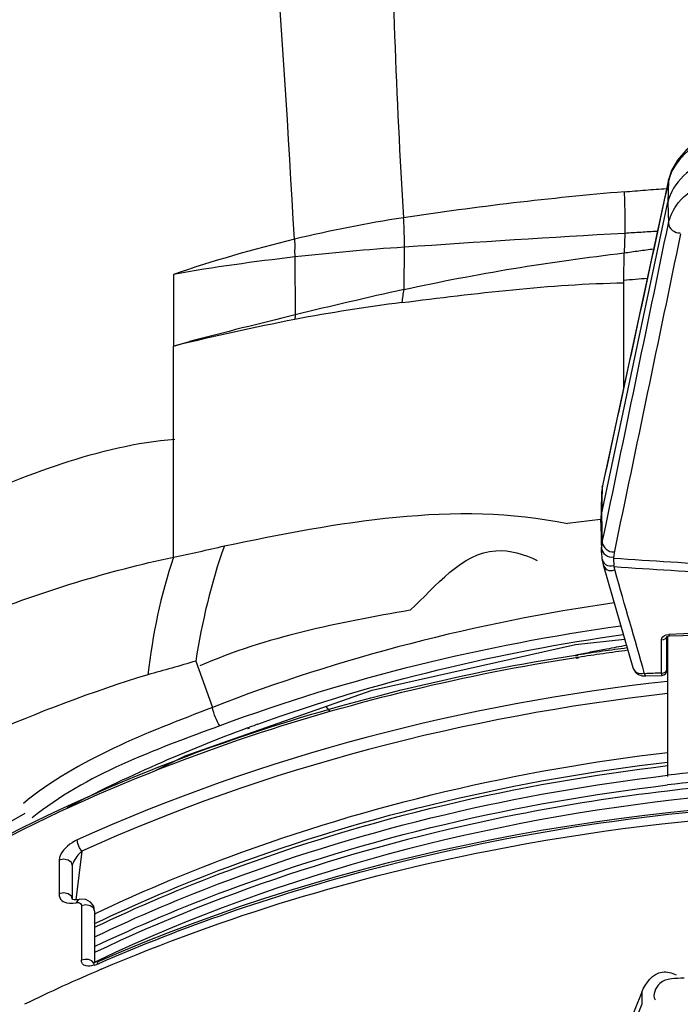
# Paper-space layout 'Sheet' of a CAD drawing. Header units: inches. Extents: x 0.2 to 10.8, y 0.2 to 8.3.
# Tile 501 of 545: x 7.502 to 7.657, y 6.737 to 6.967. Entities that reach past the tile are written whole.
import ezdxf

# ---------------------------------------------------------------- set-up
doc = ezdxf.new("R2010")
doc.units = ezdxf.units.IN
doc.header["$MEASUREMENT"] = 0
doc.layers.get('0').update_dxf_attribs({"lineweight": 5})

psp = doc.layouts.new('Sheet')

# ---------------------------------------------------------------- linework, layer by layer
at = {"color": 0, "linetype": 'ByBlock', "lineweight": -3}
for p, q in [((7.654064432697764, 6.929634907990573), (7.638554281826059, 6.857744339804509)), ((7.654027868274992, 6.929332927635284), (7.653907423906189, 6.924411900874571)), ((7.654027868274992, 6.929332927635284), (7.654064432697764, 6.929634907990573)), ((7.638396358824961, 6.851292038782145), (7.653907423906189, 6.924411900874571)), ((7.653907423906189, 6.924411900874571), (7.654027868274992, 6.919465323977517)), ((7.643803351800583, 6.917127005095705), (7.643641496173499, 6.912549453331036)), ((7.59217413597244, 6.9138862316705), (7.592080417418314, 6.90397688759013)), ((7.566608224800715, 6.911599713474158), (7.566687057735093, 6.898045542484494)), ((7.643556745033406, 6.906177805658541), (7.643641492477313, 6.912549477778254)), ((7.538216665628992, 6.907529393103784), (7.538198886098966, 6.8907330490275)), ((7.643556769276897, 6.881045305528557), (7.643556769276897, 6.906177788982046)), ((7.538217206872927, 6.841313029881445), (7.538198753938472, 6.89073289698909)), ((7.538198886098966, 6.8907330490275), (7.541913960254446, 6.89181071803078)), ((7.638590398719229, 6.85804424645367), (7.638361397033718, 6.856432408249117)), ((7.638554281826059, 6.857744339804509), (7.638396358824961, 6.851292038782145)), ((7.638554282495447, 6.857744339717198), (7.638590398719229, 6.85804424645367)), ((7.638338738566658, 6.855946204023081), (7.638178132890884, 6.849441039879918)), ((7.638361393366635, 6.856432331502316), (7.63833872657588, 6.855945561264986)), ((7.638365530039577, 6.856431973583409), (7.638357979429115, 6.856360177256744)), ((7.638396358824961, 6.851292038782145), (7.638554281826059, 6.844806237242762)), ((7.638097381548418, 6.850127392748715), (7.630428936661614, 6.849172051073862)), ((7.638178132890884, 6.849441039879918), (7.638178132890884, 6.848947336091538)), ((7.638178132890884, 6.848947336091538), (7.638338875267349, 6.842436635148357)), ((7.638357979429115, 6.843363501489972), (7.638554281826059, 6.844806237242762)), ((7.63833887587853, 6.84243661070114), (7.638357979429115, 6.843363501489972)), ((7.638338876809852, 6.842436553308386), (7.638467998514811, 6.840983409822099)), ((7.641216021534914, 6.84112557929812), (7.641381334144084, 6.842340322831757)), ((7.638468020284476, 6.840983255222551), (7.638781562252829, 6.839560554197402)), ((7.638781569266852, 6.839560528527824), (7.645680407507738, 6.815503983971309)), ((7.641292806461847, 6.839145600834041), (7.641216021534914, 6.84112557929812)), ((7.641521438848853, 6.838114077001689), (7.641292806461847, 6.839145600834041)), ((7.653497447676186, 6.823140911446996), (7.65410630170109, 6.823235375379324)), ((7.654106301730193, 6.823235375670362), (7.654246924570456, 6.822910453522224)), ((7.652371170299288, 6.814194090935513), (7.652371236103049, 6.821990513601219)), ((7.65355819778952, 6.820692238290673), (7.653757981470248, 6.820714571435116)), ((7.653558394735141, 6.821272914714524), (7.653758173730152, 6.821295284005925)), ((7.653837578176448, 6.822207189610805), (7.653640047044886, 6.82217772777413)), ((7.653677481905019, 6.822759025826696), (7.654246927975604, 6.822910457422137)), ((7.653677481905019, 6.814848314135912), (7.653677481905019, 6.822740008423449)), ((7.653877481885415, 6.822073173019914), (7.653677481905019, 6.822052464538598)), ((7.653677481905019, 6.820739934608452), (7.653877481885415, 6.820759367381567)), ((7.65387416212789, 6.822714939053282), (7.653689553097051, 6.822696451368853)), ((7.653877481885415, 6.822698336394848), (7.65369218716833, 6.822683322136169)), ((7.653877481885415, 6.789999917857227), (7.653877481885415, 6.822864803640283)), ((7.632248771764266, 6.8184139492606), (7.632849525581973, 6.818507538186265)), ((7.632309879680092, 6.818217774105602), (7.632902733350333, 6.818335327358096)), ((7.653677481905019, 6.820159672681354), (7.653877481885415, 6.82017909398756)), ((7.543397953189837, 6.817013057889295), (7.54732125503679, 6.806163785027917)), ((7.632360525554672, 6.817855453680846), (7.632960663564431, 6.817948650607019)), ((7.632419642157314, 6.817665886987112), (7.633011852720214, 6.817783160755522)), ((7.652521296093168, 6.813648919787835), (7.652371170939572, 6.814194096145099)), ((7.648723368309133, 6.813505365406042), (7.65252129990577, 6.813648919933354)), ((7.573821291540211, 6.806359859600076), (7.574753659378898, 6.8052064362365)), ((7.555537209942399, 6.801351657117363), (7.555994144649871, 6.801519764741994)), ((7.555635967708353, 6.801214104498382), (7.55609048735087, 6.801384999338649)), ((7.534021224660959, 6.791414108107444), (7.540935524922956, 6.794850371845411)), ((7.503435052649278, 6.781312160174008), (7.492230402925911, 6.775005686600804)), ((7.516757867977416, 6.77250551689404), (7.515330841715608, 6.761135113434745)), ((7.511424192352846, 6.770383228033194), (7.511424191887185, 6.762495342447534)), ((7.514526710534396, 6.769203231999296), (7.514526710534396, 6.761315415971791)), ((7.514534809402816, 6.761234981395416), (7.514526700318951, 6.761319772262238)), ((7.51588213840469, 6.761105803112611), (7.515398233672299, 6.760418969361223)), ((7.516117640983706, 6.761196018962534), (7.51588213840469, 6.761105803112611)), ((7.513871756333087, 6.760306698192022), (7.514638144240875, 6.760320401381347)), ((7.514638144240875, 6.760320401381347), (7.515398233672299, 6.760418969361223)), ((7.516449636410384, 6.760242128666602), (7.516609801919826, 6.760024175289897)), ((7.516609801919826, 6.760024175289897), (7.516673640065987, 6.759704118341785)), ((7.516673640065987, 6.759704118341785), (7.516673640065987, 6.74694729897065)), ((7.519745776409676, 6.75846146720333), (7.519745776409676, 6.746380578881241)), ((7.519722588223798, 6.757808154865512), (7.519980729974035, 6.75793118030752)), ((7.519745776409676, 6.757783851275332), (7.520012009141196, 6.757898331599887)), ((7.519867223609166, 6.755595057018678), (7.519745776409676, 6.755861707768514)), ((7.519867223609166, 6.752483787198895), (7.519745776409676, 6.752750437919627)), ((7.520490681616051, 6.746859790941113), (7.519722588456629, 6.746494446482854)), ((7.519701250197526, 6.74581144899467), (7.518607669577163, 6.745587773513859)), ((7.519745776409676, 6.746414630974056), (7.519452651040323, 6.746380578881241)), ((7.519746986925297, 6.74575795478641), (7.519589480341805, 6.746304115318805)), ((7.519701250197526, 6.74581144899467), (7.520768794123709, 6.74621547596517)), ((7.520537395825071, 6.746810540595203), (7.519745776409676, 6.746470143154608)), ((7.520591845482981, 6.746683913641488), (7.519745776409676, 6.746414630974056)), ((7.520422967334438, 6.746507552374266), (7.520341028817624, 6.746054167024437)), ((7.520341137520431, 6.746053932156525), (7.520752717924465, 6.746233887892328)), ((7.520591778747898, 6.74668388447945), (7.520422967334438, 6.746507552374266)), ((7.647775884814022, 6.739499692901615), (7.643877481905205, 6.729697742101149)), ((7.647775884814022, 6.739499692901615), (7.647775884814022, 6.736671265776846)), ((7.647775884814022, 6.736671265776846), (7.643877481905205, 6.726869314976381))]:
    psp.add_line(p, q, dxfattribs=at)
for points in [[(7.669581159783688, 6.942195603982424), (7.666570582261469, 6.94143730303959), (7.663394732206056, 6.940183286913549), (7.660534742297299, 6.938536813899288), (7.658090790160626, 6.936549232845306), (7.656145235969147, 6.934283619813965), (7.654771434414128, 6.931836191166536), (7.654064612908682, 6.929635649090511)], [(7.652371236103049, 6.821990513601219), (7.652452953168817, 6.822371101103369), (7.652691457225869, 6.822710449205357), (7.653068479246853, 6.822981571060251), (7.653497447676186, 6.823140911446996)], [(7.654246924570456, 6.822910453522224), (7.676229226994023, 6.823460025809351), (7.69864402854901, 6.823739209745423), (7.721079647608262, 6.823739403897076), (7.743494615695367, 6.823460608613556), (7.765508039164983, 6.82291045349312)], [(7.540935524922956, 6.794850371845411), (7.584680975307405, 6.810160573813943), (7.632284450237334, 6.820868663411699), (7.643776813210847, 6.822137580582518)], [(7.652371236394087, 6.821990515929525), (7.652862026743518, 6.822033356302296), (7.653287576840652, 6.822217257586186), (7.653575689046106, 6.822511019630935), (7.653641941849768, 6.822741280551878)], [(7.645679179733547, 6.81550826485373), (7.645836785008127, 6.815094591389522), (7.646312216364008, 6.814412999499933), (7.647000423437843, 6.813890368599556), (7.647851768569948, 6.813578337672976), (7.648723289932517, 6.813505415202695)], [(7.648456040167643, 6.814047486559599), (7.648586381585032, 6.813641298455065), (7.648723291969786, 6.813505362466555)], [(7.652371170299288, 6.814194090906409), (7.652861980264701, 6.814236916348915), (7.653287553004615, 6.814420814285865), (7.653575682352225, 6.814714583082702), (7.653677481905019, 6.815068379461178)], [(7.515660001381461, 6.775130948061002), (7.515048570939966, 6.774823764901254), (7.514479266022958, 6.774482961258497), (7.513940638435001, 6.77410693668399), (7.513428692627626, 6.773693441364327), (7.512943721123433, 6.773238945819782), (7.512491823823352, 6.772740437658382), (7.512093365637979, 6.77220776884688), (7.511765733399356, 6.77164629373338), (7.511524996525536, 6.771038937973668), (7.511424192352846, 6.770383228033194)], [(7.516757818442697, 6.772505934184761), (7.516210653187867, 6.773291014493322), (7.515807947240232, 6.774253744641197), (7.515659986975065, 6.775131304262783)], [(7.516757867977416, 6.77250551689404), (7.516434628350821, 6.772199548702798), (7.51613362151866, 6.771886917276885), (7.515848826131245, 6.771564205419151), (7.515578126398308, 6.771229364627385), (7.515321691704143, 6.770880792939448), (7.515082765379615, 6.770518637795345), (7.514872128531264, 6.770153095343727), (7.514699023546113, 6.769791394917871), (7.514571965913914, 6.76942945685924), (7.514528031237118, 6.769213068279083)], [(7.514526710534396, 6.769203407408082), (7.514306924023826, 6.769847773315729), (7.513549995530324, 6.770418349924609), (7.512479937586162, 6.770617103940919), (7.511424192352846, 6.770383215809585)], [(7.514526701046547, 6.761319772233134), (7.514306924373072, 6.761959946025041), (7.51354999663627, 6.762530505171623), (7.512479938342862, 6.762729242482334), (7.511424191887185, 6.762495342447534)], [(7.511424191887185, 6.762495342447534), (7.511464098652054, 6.762042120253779), (7.511579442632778, 6.761641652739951), (7.51177210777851, 6.761282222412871), (7.51203684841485, 6.760975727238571), (7.512368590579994, 6.760725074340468), (7.512773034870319, 6.760527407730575), (7.513269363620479, 6.760383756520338), (7.513871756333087, 6.760306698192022)], [(7.516117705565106, 6.761196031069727), (7.515623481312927, 6.761127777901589), (7.514931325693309, 6.761130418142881), (7.514561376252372, 6.761221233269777), (7.514534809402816, 6.761234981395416)], [(7.518814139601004, 6.760578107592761), (7.517694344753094, 6.761157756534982), (7.516275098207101, 6.761221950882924), (7.516117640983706, 6.761196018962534)], [(7.515398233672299, 6.760418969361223), (7.515684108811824, 6.760453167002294), (7.515961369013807, 6.760443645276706), (7.516225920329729, 6.760377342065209), (7.516449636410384, 6.760242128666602)], [(7.518740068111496, 6.759738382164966), (7.517700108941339, 6.759924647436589), (7.516673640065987, 6.759704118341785)], [(7.519746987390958, 6.758514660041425), (7.519494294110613, 6.75919891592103), (7.518740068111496, 6.759738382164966)], [(7.519746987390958, 6.758514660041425), (7.51952250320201, 6.759617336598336), (7.518814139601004, 6.760578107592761)], [(7.518342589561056, 6.74710405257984), (7.51748365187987, 6.747155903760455), (7.516673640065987, 6.74694729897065)], [(7.518607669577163, 6.745587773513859), (7.518166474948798, 6.745582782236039), (7.517795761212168, 6.745632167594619), (7.51749300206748, 6.745723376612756), (7.517253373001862, 6.745843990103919), (7.517068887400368, 6.745983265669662), (7.516930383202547, 6.74613314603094), (7.516829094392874, 6.746288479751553), (7.516757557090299, 6.746446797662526), (7.516710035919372, 6.746607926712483), (7.516682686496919, 6.746773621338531), (7.516673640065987, 6.74694729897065)], [(7.519589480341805, 6.746304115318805), (7.519090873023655, 6.746801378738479), (7.518342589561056, 6.74710405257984)]]:
    psp.add_lwpolyline(points, dxfattribs=at)
for centre, radius, start, end in [((7.663843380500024, 6.927214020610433), 0.0100416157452, 166.1531413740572, 167.8183027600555), ((7.709557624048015, 6.146063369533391), 0.7835718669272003, 94.82303247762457, 98.62947883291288), ((7.636692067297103, 6.626159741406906), 0.2979777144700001, 98.62842342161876, 103.6281989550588), ((7.643445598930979, 6.59831652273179), 0.3266278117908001, 103.6287231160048, 108.7933796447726), ((7.628155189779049, 6.36749583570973), 0.5475737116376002, 93.76762088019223, 96.45365118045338), ((7.854973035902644, 5.721154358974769), 1.2116854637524, 102.5308002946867, 103.7638958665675), ((7.642899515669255, 6.494056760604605), 0.4100828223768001, 97.18073891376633, 100.7203364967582), ((7.708904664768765, 6.182194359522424), 0.7288122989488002, 101.2582266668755, 103.5459315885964), ((7.972997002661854, 5.23130325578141), 1.715551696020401, 103.7000639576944, 104.5532416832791), ((7.709799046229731, 7.754660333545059), 0.9161055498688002, 265.7066106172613, 269.056242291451), ((7.709799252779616, 7.752691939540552), 0.9161113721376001, 265.7114408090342, 269.0562352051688), ((7.709877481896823, 5.03364364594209), 1.790460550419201, 88.2150008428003, 91.78499915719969), ((7.628269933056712, 6.499795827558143), 0.3283688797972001, 107.0067961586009, 114.1355023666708), ((7.707386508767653, 5.292665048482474), 1.522523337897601, 92.07079436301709, 92.21823239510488), ((7.65247748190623, 6.814848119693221), 0.0012, 272.0919675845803, 0), ((7.694179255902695, 6.425218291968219), 0.4008714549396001, 109.8677091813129, 110.164202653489), ((7.680624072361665, 6.461180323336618), 0.3624406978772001, 110.1893451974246, 117.4973765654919), ((7.709805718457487, 6.315585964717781), 0.4779643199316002, 89.99139722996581, 96.72717944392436), ((7.709805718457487, 6.313323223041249), 0.4779643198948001, 89.99139722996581, 96.72717944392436), ((7.709805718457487, 6.311909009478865), 0.4779643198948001, 89.99139722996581, 96.72717944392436), ((7.680773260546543, 6.372309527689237), 0.4052487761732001, 113.1770533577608, 115.9670991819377)]:
    psp.add_arc(centre, radius, start, end, dxfattribs=at)
for points in [[(7.566482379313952, 6.915747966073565), (7.561091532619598, 7.015284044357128), (7.550598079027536, 7.114699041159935), (7.550771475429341, 7.214380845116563)], [(7.588603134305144, 7.005788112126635), (7.589308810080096, 6.977433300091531), (7.590342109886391, 6.949080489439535), (7.591987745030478, 6.920764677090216)], [(7.654027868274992, 6.929332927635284), (7.648883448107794, 6.905569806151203), (7.643746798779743, 6.881805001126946), (7.638617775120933, 6.858038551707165)], [(7.638554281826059, 6.844806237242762), (7.643721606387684, 6.869690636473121), (7.648879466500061, 6.894577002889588), (7.654027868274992, 6.919465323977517)], [(7.654027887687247, 6.919465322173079), (7.654062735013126, 6.918292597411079), (7.655621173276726, 6.917013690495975), (7.656768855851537, 6.917257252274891)], [(7.643803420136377, 6.917127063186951), (7.62658526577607, 6.916189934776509), (7.609379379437, 6.915036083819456), (7.592174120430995, 6.91388625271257)], [(7.641381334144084, 6.842340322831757), (7.646573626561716, 6.867223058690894), (7.651756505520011, 6.892107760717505), (7.65692997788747, 6.916994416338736)], [(7.566608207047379, 6.911599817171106), (7.55710921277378, 6.910516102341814), (7.547632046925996, 6.909189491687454), (7.538216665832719, 6.907529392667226)], [(7.592080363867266, 6.903977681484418), (7.609096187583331, 6.907721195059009), (7.62633911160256, 6.91050154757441), (7.643641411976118, 6.912546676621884)], [(7.591639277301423, 6.900923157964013), (7.608896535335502, 6.903098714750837), (7.62622383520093, 6.905249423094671), (7.643615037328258, 6.905552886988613)], [(7.48691232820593, 6.853246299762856), (7.503387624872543, 6.860471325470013), (7.520610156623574, 6.867499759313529), (7.538539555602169, 6.868973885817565)], [(7.55011285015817, 6.843967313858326), (7.576380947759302, 6.849420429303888), (7.604178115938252, 6.854708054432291), (7.630428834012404, 6.849171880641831)], [(7.550112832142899, 6.843967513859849), (7.546988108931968, 6.835251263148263), (7.544867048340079, 6.826155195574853), (7.543397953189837, 6.817013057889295)], [(7.638554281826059, 6.844806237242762), (7.638587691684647, 6.843649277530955), (7.640097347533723, 6.842382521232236), (7.641234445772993, 6.84259857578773)], [(7.638357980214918, 6.843363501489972), (7.638388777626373, 6.842242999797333), (7.639981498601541, 6.841090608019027), (7.641066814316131, 6.841370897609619)], [(7.493083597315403, 6.827567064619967), (7.507696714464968, 6.833379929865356), (7.522821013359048, 6.838105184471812), (7.53821718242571, 6.841313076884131)], [(7.538217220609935, 6.841313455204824), (7.535156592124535, 6.832441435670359), (7.5333154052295, 6.823124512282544), (7.532227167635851, 6.813802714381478)], [(7.648456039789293, 6.814047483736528), (7.646142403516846, 6.822069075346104), (7.643830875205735, 6.830091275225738), (7.641521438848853, 6.838114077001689)], [(7.641339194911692, 6.830645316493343), (7.609292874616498, 6.825978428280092), (7.577487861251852, 6.817941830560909), (7.547321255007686, 6.806163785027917)], [(7.593621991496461, 6.828919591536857), (7.576903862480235, 6.825965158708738), (7.559917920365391, 6.822731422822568), (7.544392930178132, 6.815861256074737)], [(7.642907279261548, 6.825170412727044), (7.610991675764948, 6.820711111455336), (7.57929729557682, 6.813066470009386), (7.54908228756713, 6.801861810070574)], [(7.557943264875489, 6.802229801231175), (7.585550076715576, 6.812205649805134), (7.614396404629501, 6.819140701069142), (7.643463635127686, 6.823233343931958)], [(7.556308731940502, 6.800048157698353), (7.581009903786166, 6.808300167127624), (7.606518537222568, 6.814389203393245), (7.632248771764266, 6.8184139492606)], [(7.556458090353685, 6.799553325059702), (7.581150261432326, 6.807778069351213), (7.606645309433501, 6.813845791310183), (7.632360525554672, 6.817855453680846)], [(7.653827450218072, 6.812249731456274), (7.606432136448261, 6.806966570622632), (7.559098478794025, 6.794811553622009), (7.515660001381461, 6.775130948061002)], [(7.653824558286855, 6.809378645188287), (7.606805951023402, 6.804106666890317), (7.559854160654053, 6.792031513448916), (7.51675781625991, 6.772505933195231)], [(7.547321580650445, 6.806163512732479), (7.53191198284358, 6.800146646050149), (7.515869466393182, 6.794170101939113), (7.503079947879, 6.78367788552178)], [(7.463693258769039, 6.755462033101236), (7.492235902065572, 6.774416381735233), (7.523811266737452, 6.789191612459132), (7.556308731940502, 6.800048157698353)], [(7.549082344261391, 6.801861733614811), (7.53377112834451, 6.796180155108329), (7.517819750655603, 6.790519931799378), (7.505098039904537, 6.780279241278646)], [(7.463926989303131, 6.755155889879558), (7.49245880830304, 6.774031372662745), (7.524000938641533, 6.788742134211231), (7.556458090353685, 6.799553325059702)], [(7.520591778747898, 6.74668388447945), (7.636185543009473, 6.79730124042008), (7.783569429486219, 6.797301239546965), (7.89916319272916, 6.74668388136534)]]:
    psp.add_open_spline(points, degree=3, dxfattribs=at)
for points, knots in [([(7.669505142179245, 6.941303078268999), (7.667621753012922, 6.940956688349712), (7.661335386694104, 6.939199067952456), (7.65521903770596, 6.9341839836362), (7.654093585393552, 6.929617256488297)], [0, 0, 0, 0, 0.2893440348, 1, 1, 1, 1]), ([(7.669477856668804, 6.936139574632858), (7.667555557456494, 6.935847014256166), (7.661143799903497, 6.934272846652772), (7.654893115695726, 6.929058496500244), (7.653907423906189, 6.924411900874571)], [0, 0, 0, 0, 0.2904556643, 1, 1, 1, 1]), ([(7.654027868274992, 6.919465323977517), (7.654329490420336, 6.920917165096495), (7.657128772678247, 6.92717630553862), (7.664372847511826, 6.930184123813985), (7.669505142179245, 6.930796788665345)], [0, 0, 0, 0, 0.2229308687, 1, 1, 1, 1]), ([(7.643676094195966, 6.926861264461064), (7.643729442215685, 6.925044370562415), (7.643826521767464, 6.921800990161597), (7.64385384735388, 6.918553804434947), (7.643803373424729, 6.917127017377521)], [0, 0, 0, 0, 0.5600854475, 1, 1, 1, 1]), ([(7.643676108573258, 6.926861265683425), (7.645331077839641, 6.927000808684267), (7.648639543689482, 6.927269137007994), (7.651949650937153, 6.927516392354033), (7.653603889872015, 6.92763467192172)], [0, 0, 0, 0, 0.5003584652, 1, 1, 1, 1]), ([(7.591986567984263, 6.92076456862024), (7.592058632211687, 6.919566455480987), (7.592152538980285, 6.917273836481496), (7.592171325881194, 6.914979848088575), (7.592174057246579, 6.913886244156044)], [0, 0, 0, 0, 0.5232511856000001, 1, 1, 1, 1]), ([(7.651435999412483, 6.917594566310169), (7.65016277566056, 6.917520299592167), (7.647618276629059, 6.917368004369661), (7.645074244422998, 6.917208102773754), (7.64380321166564, 6.917126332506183)], [0, 0, 0, 0, 0.5003388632, 1, 1, 1, 1]), ([(7.566482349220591, 6.915747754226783), (7.566574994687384, 6.915046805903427), (7.566570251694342, 6.913658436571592), (7.566533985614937, 6.912271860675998), (7.566607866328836, 6.911599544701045)], [0, 0, 0, 0, 0.5110889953, 1, 1, 1, 1]), ([(7.643641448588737, 6.912552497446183), (7.644795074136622, 6.912724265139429), (7.647102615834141, 6.913056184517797), (7.649413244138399, 6.913365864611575), (7.650568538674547, 6.9135151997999)], [0, 0, 0, 0, 0.5003081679, 1, 1, 1, 1]), ([(7.643556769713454, 6.906177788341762), (7.644475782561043, 6.906258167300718), (7.646315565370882, 6.906415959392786), (7.648155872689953, 6.906567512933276), (7.649076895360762, 6.906641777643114)], [0, 0, 0, 0, 0.4995963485, 1, 1, 1, 1]), ([(7.592080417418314, 6.90397688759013), (7.591990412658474, 6.903490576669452), (7.591825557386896, 6.902474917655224), (7.591697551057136, 6.901454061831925), (7.591639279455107, 6.900923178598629)], [0, 0, 0, 0, 0.4807989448, 1, 1, 1, 1]), ([(7.566687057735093, 6.898045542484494), (7.566673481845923, 6.897870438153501), (7.566648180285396, 6.897516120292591), (7.566626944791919, 6.897161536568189), (7.566617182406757, 6.896982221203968)], [0, 0, 0, 0, 0.4944383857, 1, 1, 1, 1]), ([(7.638396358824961, 6.851292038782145), (7.63833145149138, 6.850986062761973), (7.638203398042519, 6.850375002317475), (7.638122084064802, 6.849754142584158), (7.63810557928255, 6.849442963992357)], [0, 0, 0, 0, 0.5009358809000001, 1, 1, 1, 1]), ([(7.538216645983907, 6.841313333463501), (7.540199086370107, 6.841733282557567), (7.544171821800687, 6.842585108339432), (7.548132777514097, 6.843491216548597), (7.550112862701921, 6.843967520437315)], [0, 0, 0, 0, 0.4987528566, 1, 1, 1, 1]), ([(7.593621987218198, 6.828919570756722), (7.599538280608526, 6.834490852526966), (7.608300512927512, 6.845560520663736), (7.620367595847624, 6.842007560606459), (7.623341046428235, 6.840518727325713)], [0, 0, 0, 0, 0.7096252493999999, 1, 1, 1, 1]), ([(7.638469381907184, 6.840983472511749), (7.63855665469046, 6.840451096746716), (7.639211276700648, 6.83933046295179), (7.640574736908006, 6.839169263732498), (7.641144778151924, 6.839387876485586)], [0, 0, 0, 0, 0.469112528, 1, 1, 1, 1]), ([(7.638783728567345, 6.839561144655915), (7.638918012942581, 6.839088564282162), (7.63960454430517, 6.838108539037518), (7.640859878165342, 6.838112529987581), (7.641376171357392, 6.838344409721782)], [0, 0, 0, 0, 0.4646797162, 1, 1, 1, 1]), ([(7.644187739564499, 6.820640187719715), (7.643414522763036, 6.820504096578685), (7.641869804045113, 6.820227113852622), (7.64032689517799, 6.819940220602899), (7.63955633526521, 6.819794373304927)], [0, 0, 0, 0, 0.5002742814, 1, 1, 1, 1]), ([(7.63955633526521, 6.819794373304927), (7.638425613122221, 6.819580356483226), (7.63616813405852, 6.819142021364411), (7.633914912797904, 6.818682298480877), (7.632790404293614, 6.818447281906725)], [0, 0, 0, 0, 0.5004333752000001, 1, 1, 1, 1]), ([(7.632849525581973, 6.818507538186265), (7.634762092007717, 6.818804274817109), (7.63859385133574, 6.819375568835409), (7.642432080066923, 6.819901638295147), (7.644354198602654, 6.820153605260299)], [0, 0, 0, 0, 0.4995980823, 1, 1, 1, 1]), ([(7.632960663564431, 6.817948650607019), (7.634881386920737, 6.818245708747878), (7.638729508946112, 6.818817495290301), (7.642584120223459, 6.819343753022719), (7.644514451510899, 6.819595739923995)], [0, 0, 0, 0, 0.4995951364, 1, 1, 1, 1]), ([(7.543397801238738, 6.817014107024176), (7.541535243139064, 6.816439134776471), (7.53781908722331, 6.815341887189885), (7.534084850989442, 6.814308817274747), (7.532227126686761, 6.813803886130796)], [0, 0, 0, 0, 0.5031183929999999, 1, 1, 1, 1]), ([(7.645685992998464, 6.815505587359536), (7.645694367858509, 6.815477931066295), (7.645712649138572, 6.81542265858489), (7.645733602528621, 6.8153683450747), (7.645744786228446, 6.815341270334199)], [0, 0, 0, 0, 0.4965877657, 1, 1, 1, 1]), ([(7.645744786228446, 6.815341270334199), (7.645928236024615, 6.814897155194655), (7.64668106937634, 6.814049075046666), (7.647854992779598, 6.814018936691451), (7.648365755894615, 6.814216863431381)], [0, 0, 0, 0, 0.4672952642, 1, 1, 1, 1]), ([(7.549082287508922, 6.801861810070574), (7.548644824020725, 6.802451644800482), (7.54792624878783, 6.803852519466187), (7.547459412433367, 6.80535149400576), (7.547321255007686, 6.806163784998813)], [0, 0, 0, 0, 0.4712509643, 1, 1, 1, 1]), ([(7.519980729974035, 6.75793118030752), (7.530153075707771, 6.762774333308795), (7.572999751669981, 6.780845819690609), (7.618860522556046, 6.7915016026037), (7.65381610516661, 6.795633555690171)], [0, 0, 0, 0, 0.2424695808, 1, 1, 1, 1]), ([(7.519722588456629, 6.755545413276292), (7.529910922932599, 6.760405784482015), (7.572833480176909, 6.778541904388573), (7.618788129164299, 6.78923023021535), (7.653816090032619, 6.793370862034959)], [0, 0, 0, 0, 0.242445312, 1, 1, 1, 1]), ([(7.519722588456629, 6.754696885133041), (7.529910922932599, 6.759557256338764), (7.572833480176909, 6.777693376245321), (7.618788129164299, 6.788381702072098), (7.653816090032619, 6.792522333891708)], [0, 0, 0, 0, 0.242445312, 1, 1, 1, 1]), ([(7.521277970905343, 6.744851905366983), (7.550339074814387, 6.757300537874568), (7.672822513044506, 6.794190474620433), (7.810278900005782, 6.782632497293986), (7.898477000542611, 6.74485190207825)], [0, 0, 0, 0, 0.2478364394, 1, 1, 1, 1]), ([(7.519722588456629, 6.752434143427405), (7.529910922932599, 6.757294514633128), (7.572833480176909, 6.775430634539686), (7.618788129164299, 6.786118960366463), (7.653816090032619, 6.790259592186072)], [0, 0, 0, 0, 0.242445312, 1, 1, 1, 1]), ([(7.520752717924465, 6.746233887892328), (7.540606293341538, 6.754901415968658), (7.625058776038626, 6.784063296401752), (7.717543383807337, 6.788665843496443), (7.784294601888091, 6.778693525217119)], [0, 0, 0, 0, 0.2429822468, 1, 1, 1, 1]), ([(7.519722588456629, 6.750171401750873), (7.529910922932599, 6.755031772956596), (7.572833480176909, 6.77316789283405), (7.618788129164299, 6.783856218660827), (7.653816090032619, 6.787996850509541)], [0, 0, 0, 0, 0.242445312, 1, 1, 1, 1]), ([(7.653816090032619, 6.786582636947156), (7.641925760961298, 6.785177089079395), (7.595930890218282, 6.777958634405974), (7.550935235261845, 6.763647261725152), (7.519722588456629, 6.748757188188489)], [0, 0, 0, 0, 0.2571792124, 1, 1, 1, 1]), ([(7.709877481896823, 6.787610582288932), (7.693176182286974, 6.787610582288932), (7.628400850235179, 6.78425306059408), (7.564003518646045, 6.767495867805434), (7.520490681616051, 6.746859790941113)], [0, 0, 0, 0, 0.2574995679, 1, 1, 1, 1]), ([(7.647775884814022, 6.739499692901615), (7.648605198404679, 6.741584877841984), (7.651295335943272, 6.745067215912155), (7.654818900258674, 6.743987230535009), (7.655822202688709, 6.743537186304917)], [0, 0, 0, 0, 0.6711345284, 1, 1, 1, 1]), ([(7.657679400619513, 6.742778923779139), (7.655757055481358, 6.742590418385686), (7.652049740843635, 6.743143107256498), (7.650205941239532, 6.738808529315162), (7.650928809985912, 6.737690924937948)], [0, 0, 0, 0, 0.5920376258, 1, 1, 1, 1])]:
    psp.add_open_spline(points, degree=3, knots=knots, dxfattribs=at)

doc.saveas('drawing.dxf')
